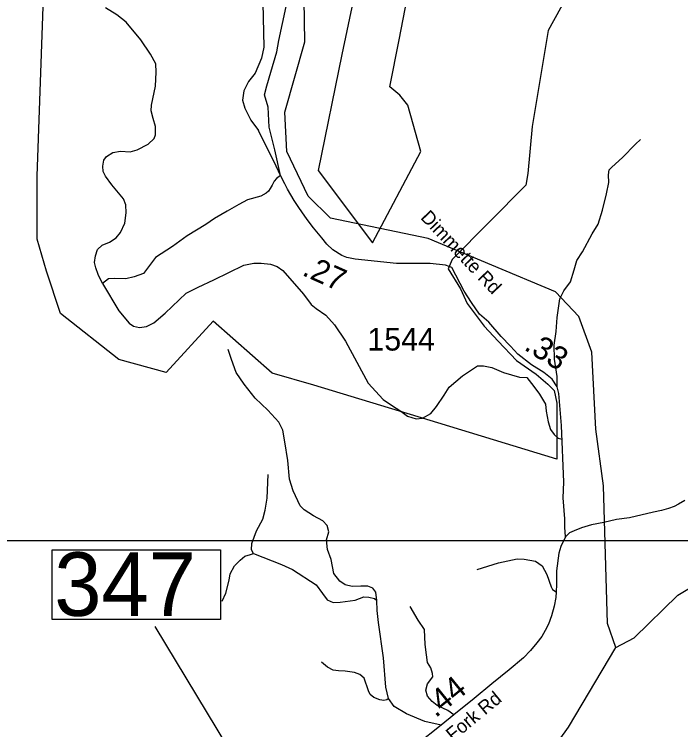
# Model space of a CAD drawing. Extents: x 1159738 to 1321356, y 736314 to 882035.
# Drawn here: x 1253540 to 1257214, y 809964 to 813904 of the extents above; entities that cross this region are included whole.
import ezdxf

# ---------------------------------------------------------------- set-up
doc = ezdxf.new("R2010")
doc.units = 0
for name, color, linetype in [('Exist Boundary Political City Limit New', 7, 'Continuous'), ('Exist Hydrographic Creek Single Shore', 7, 'Continuous'), ('Exist Road Non-System Type 51', 7, 'Continuous'), ('Exist Road Secondary Mileage Hundredths English Label', 7, 'Continuous'), ('Exist Road Secondary Structure Standard Bridge Number Label', 7, 'Continuous'), ('Exist Road Secondary Type 51 Attributed', 7, 'Continuous'), ('Exist Road Secondary Type 51 Label', 7, 'Continuous'), ('Exist Road Secondary Type 51 Number Label', 7, 'Continuous'), ('Map Preparation Boundary City Limit Buffer Line', 7, 'Continuous'), ('Map Preparation Inset Cut Line', 7, 'Continuous')]:
    doc.layers.add(name, color=color, linetype=linetype)

msp = doc.modelspace()

# ---------------------------------------------------------------- linework, layer by layer
at = {"layer": 'Exist Boundary Political City Limit New'}
for points in [[(1255629.8, 815032.5), (1255346.6, 813683.4), (1255215.5, 813043), (1255514, 812644.6), (1255781.3, 813148.2), (1255710.2, 813404.3), (1255664.7, 813458.4), (1255610.7, 813503.9), (1255661.9, 813762.9), (1255749.6, 814221.4)], [(1256704.8, 814218.6), (1256483, 813814.5), (1256394.6, 813286.6), (1256371.8, 813027.7), (1256360.5, 812963.8), (1255954, 812554), (1255931.3, 812502.8), (1255999.5, 812391.9), (1256036.4, 812312.2), (1256130.3, 812187), (1256207, 812104.5), (1256308.9, 811998), (1256416.9, 811921.2), (1256482.3, 811867.1), (1256516.4, 811833), (1256530.6, 811761.8), (1256530.6, 811454.5), (1255765.9, 811687.8), (1255191.7, 811861.4), (1254961.4, 811926.9), (1254636, 812213.4), (1254377.3, 811931.7), (1254115.7, 812002.9), (1253794.5, 812256.1), (1253717.7, 812489.4), (1253666.5, 812665.9), (1253666.5, 813013), (1253704.3, 814103.2)]]:
    msp.add_lwpolyline(points, dxfattribs=at)
at = {"layer": 'Exist Hydrographic Creek Single Shore'}
for points in [[(1256856.7, 810416.3), (1256809.7, 810548.5), (1256787.7, 811307.3), (1256745.8, 811620), (1256723.7, 812043.9), (1256652.7, 812238.9), (1256523.7, 812376.1), (1255821.7, 812669.2), (1255282.7, 812781.8), (1255160.7, 812902.4), (1255042.7, 813147.7), (1255030.7, 813364.6), (1255141.6, 813753), (1255138.7, 813986.2)], [(1256856.7, 810416.3), (1256957.7, 810470.1), (1257197.7, 810704.9), (1257307.7, 810771.7), (1257512.8, 810980.8), (1257800.8, 811142.6), (1258119.7, 811231.3), (1258236.5, 811338.1), (1258361.7, 811458.9), (1258414.1, 811504.1), (1258500.3, 811587.1), (1258604.9, 811684.1)], [(1255340.7, 808855.1), (1255586.9, 809023.3), (1255661.8, 809045.2), (1255938.8, 809128.2), (1256084.8, 809266.4), (1256594.7, 809978.4), (1256856.7, 810416.3)]]:
    msp.add_lwpolyline(points, dxfattribs=at)
at = {"layer": 'Exist Road Non-System Type 51'}
for points in [[(1255062.8, 814630.6), (1254999.1, 814590.6), (1254917, 814508.5), (1254888.2, 814438.5), (1254873, 814326.1), (1254879.1, 814228.8), (1254903.4, 814081.3), (1254909.4, 813967.3), (1254915.5, 813722.4), (1254903.4, 813663.2), (1254868.4, 813579.6), (1254832, 813534), (1254806.1, 813482.3), (1254798.6, 813432.1), (1254810.7, 813386.5), (1254844.1, 813321.1), (1254886.5, 813263.9)], [(1255008.1, 813016.5), (1254976.2, 813157.7), (1254945.8, 813282.3), (1254939.7, 813391.8), (1254920, 813460.2), (1254932.1, 813509.8), (1254953.4, 813585.8), (1254988.3, 813698.2), (1254999, 813759), (1255038.3, 813948), (1255039.9, 814059), (1255050.5, 814092.4), (1255088.6, 814115.3)], [(1254027.1, 812422.1), (1254002.7, 812471.8), (1253990.1, 812507.2), (1253982.6, 812537.5), (1253987.6, 812574.1), (1253999, 812608.1), (1254024.2, 812632.1), (1254065.8, 812648.5), (1254102.4, 812672.5), (1254125.1, 812702.8), (1254149, 812754.5), (1254156.6, 812810.1), (1254155.3, 812855.5), (1254141.5, 812887.1), (1254078.4, 812965.3), (1254043.1, 813012), (1254029.2, 813038.5), (1254028, 813067.5), (1254033, 813100.4), (1254048.1, 813121.8), (1254083.5, 813143.3), (1254126.3, 813150.8), (1254178, 813147.1), (1254217.1, 813157.1), (1254277.4, 813189.1), (1254311.5, 813219.4), (1254317.8, 813240.9), (1254319, 813286.3), (1254306.4, 813330.5), (1254293.8, 813372.1), (1254296.3, 813403.7), (1254319, 813508.5), (1254321.5, 813585.4), (1254320.3, 813632.1), (1254291.3, 813684.4), (1254237.1, 813763.9), (1254156.4, 813861.1), (1254105.9, 813901.5), (1254042.9, 813939.4)], [(1256533.7, 811851.9), (1256533.7, 811909.7), (1256518.5, 812005.5), (1256515.5, 812081.5), (1256527.7, 812157.5), (1256533.7, 812235), (1256547.4, 812336.8), (1256570.2, 812380.9), (1256606.6, 812430.3), (1256626.3, 812497.2), (1256641.5, 812548.9), (1256671.9, 812596), (1256726.6, 812694.8), (1256758.5, 812748), (1256782.8, 812825.5), (1256805.4, 812916.1), (1256817.5, 812978.4), (1256816, 813019.5), (1256819.1, 813048.3), (1256834.3, 813062), (1256893.5, 813115.2), (1256964.9, 813188.2), (1256992.2, 813214)], [(1255008.1, 813016.5), (1254986.4, 812999.6), (1254972.8, 812984.7), (1254961.9, 812963), (1254951.1, 812944), (1254941.6, 812930.4), (1254928, 812918.2), (1254899.5, 812901.9), (1254826.3, 812882.9), (1254777.4, 812855.8), (1254713.7, 812819.2), (1254643.6, 812779.4), (1254596.5, 812746.8), (1254492.8, 812683.8), (1254412.7, 812624.4), (1254318.9, 812565.5), (1254252.1, 812475.8), (1254200.5, 812457.6), (1254155.7, 812447.4), (1254090.2, 812449.9), (1254059.9, 812447.4), (1254027.1, 812422.1)], [(1254027.1, 812422.1), (1254117, 812270.2), (1254172.5, 812202.1), (1254197.7, 812186.9), (1254230.5, 812179.4), (1254268.4, 812184.4), (1254308.7, 812204.6), (1254371.8, 812257.6), (1254487.8, 812368.7), (1254553.4, 812401.5), (1254639.2, 812441.9), (1254805.7, 812522.7), (1254861.1, 812532.8), (1254901.5, 812532.8), (1254952, 812527.7), (1254989.8, 812515.1), (1255020.1, 812492.4), (1255133.6, 812363.6), (1255176.5, 812305.6), (1255204.2, 812282.9), (1255257.2, 812247.5), (1255305.1, 812194.5), (1255365.6, 812103.6), (1255491.2, 811872.4), (1255574.4, 811781.6), (1255619.8, 811751.3), (1255670.3, 811718.4), (1255708.1, 811690.7), (1255756, 811675.5), (1255791.3, 811680.6), (1255836.7, 811705.8), (1255867, 811743.7), (1255909.9, 811806.8), (1255937.6, 811849.7), (1256010.8, 811912.8), (1256094, 811968.3), (1256126.8, 811968.3), (1256172.2, 811958.2), (1256237.8, 811930.5), (1256325.1, 811905.3), (1256365.5, 811902.8), (1256403.3, 811854.8), (1256436.1, 811811.9), (1256468.9, 811756.4), (1256471.4, 811718.5), (1256484, 811660.4), (1256496.6, 811617.5), (1256516.8, 811589.8), (1256538.3, 811570.2), (1256559.7, 811563.9)], [(1255538.2, 810674.9), (1255533.8, 810721.4), (1255517.1, 810744.2), (1255489.8, 810754.9), (1255450.3, 810754.9), (1255403.2, 810753.3), (1255363.7, 810760.9), (1255334.8, 810782.2), (1255301.4, 810824.8), (1255287.8, 810900.8), (1255266.5, 810957), (1255261.9, 811008.7), (1255274.1, 811054.3), (1255265, 811089.3), (1255240.7, 811115.1), (1255189, 811142.5), (1255138.9, 811174.4), (1255116.1, 811197.2), (1255076.6, 811279.3), (1255057.1, 811343.4), (1255047.9, 811446.8), (1255031.2, 811548.6), (1255020.6, 811614), (1254999.3, 811658.1), (1254937, 811723.4), (1254868.7, 811790.3), (1254806.4, 811867.8), (1254763.9, 811931.7), (1254736.7, 812002.6), (1254720, 812057.3)], [(1254858.2, 810934), (1254847.5, 810955.3), (1254849, 810988.7), (1254874.9, 811058.7), (1254909.8, 811122.5), (1254923.5, 811172.7), (1254934.1, 811239.5), (1254938.7, 811370.3)], [(1254686.5, 810672.5), (1254706.3, 810715.1), (1254724.5, 810788.1), (1254730.6, 810823), (1254753.4, 810865.6), (1254785.2, 810897.5), (1254811.1, 810918.8), (1254843, 810929.4), (1254858.2, 810934)], [(1254858.2, 810934), (1255013.1, 810873.2), (1255073.9, 810845.8), (1255204.5, 810762.2), (1255239.4, 810713.6), (1255265.3, 810678.6), (1255297.2, 810664.9), (1255336.6, 810666.5), (1255418.7, 810677.1), (1255467.3, 810695.4), (1255494.6, 810693.8), (1255525, 810686.2), (1255538.2, 810674.9)], [(1256091.9, 810846.2), (1256208.9, 810882.7), (1256312.2, 810904), (1256350.1, 810902.5), (1256413.9, 810891.8), (1256450.4, 810866), (1256476.2, 810818.9), (1256500.5, 810750.4), (1256506.6, 810736.8), (1256526.8, 810722.3)], [(1255893.3, 809989.1), (1255804, 810008.1), (1255702.2, 810050.7), (1255633.8, 810091.7), (1255603.5, 810135.8), (1255588.3, 810198.1), (1255576.1, 810359.2), (1255547.3, 810553.8), (1255541.3, 810620.1), (1255538.2, 810674.9)], [(1255963.2, 810046), (1255929.8, 810068.8), (1255870.5, 810097.7), (1255843.2, 810119), (1255817.4, 810147.8), (1255808.3, 810181.3), (1255818.9, 810216.2), (1255847.8, 810254.2), (1255846.2, 810272.5), (1255835.6, 810304.4), (1255817.4, 810334.8), (1255812.8, 810375.9), (1255805.2, 810433.6), (1255800.7, 810515.7), (1255767.3, 810567.4), (1255721.7, 810641.9)], [(1255603.5, 810135.8), (1255594.7, 810127.7), (1255576.6, 810124.1), (1255554.9, 810127.7), (1255522.4, 810140.3), (1255502.5, 810158.4), (1255493.5, 810178.3), (1255468.2, 810247), (1255444.8, 810266.9), (1255415.9, 810279.5), (1255363.5, 810286.7), (1255327.4, 810288.5), (1255298.5, 810292.2), (1255266, 810308.4), (1255233.4, 810335.5)]]:
    msp.add_lwpolyline(points, dxfattribs=at)
at = {"layer": 'Exist Road Secondary Structure Standard Bridge Number Label'}
msp.add_line((1255173.9, 809111.8), (1254317, 810533), dxfattribs=at)
msp.add_lwpolyline([(1253748.1, 810955), (1254677, 810955), (1254677, 810570.8), (1253748.1, 810570.8)], close=True, dxfattribs=at)
at = {"layer": 'Exist Road Secondary Type 51 Attributed'}
for points in [[(1255936.9, 812515.5), (1255917.4, 812523.1), (1255832.3, 812530.7), (1255647, 812532.2), (1255419.2, 812555), (1255373, 812564.2), (1255345.6, 812576.3), (1255296.2, 812606.1), (1255263.6, 812638.6), (1255234.8, 812673.6), (1255189.8, 812728.3), (1255155.2, 812773.7), (1255125.2, 812816.6), (1255107.9, 812840.8), (1255082.5, 812877.7), (1255046.1, 812940.5), (1255032.4, 812970.9), (1255008.1, 813016.5), (1254984.6, 813067.6), (1254886.5, 813263.9)], [(1256577.9, 811026.9), (1256574.4, 811079.5), (1256574.4, 811124.6), (1256565.2, 811241.2), (1256568.7, 811327.8), (1256556.3, 811638.4), (1256542.9, 811815.4), (1256533.7, 811851.9), (1256505, 811894.5), (1256459.4, 811930.9), (1256391, 811973.5), (1256315.1, 812032.8), (1256275.3, 812076.9), (1256223.9, 812130.1), (1256155.6, 812207.6), (1256104.8, 812252.5), (1256060.3, 812316.9), (1256020.7, 812378.7), (1255952.3, 812509.4), (1255936.9, 812515.5)], [(1257237.2, 811227), (1257201.9, 811205.3), (1257177.5, 811192.8), (1257147.4, 811182.4), (1257108.2, 811171.8), (1257063.9, 811161.1), (1256932.5, 811131.1), (1256860.3, 811121), (1256790.4, 811105.2), (1256722.6, 811091.6), (1256666.4, 811076.1), (1256625.7, 811059.5), (1256600.3, 811047.5), (1256577.9, 811026.9)], [(1256577.9, 811026.9), (1256553.1, 810972.1), (1256542, 810936.5), (1256529.8, 810838.2), (1256529.2, 810764.4), (1256526.8, 810722.3), (1256525.1, 810692.5), (1256515.6, 810643.7), (1256502, 810590.8), (1256484.4, 810544.6), (1256467.5, 810510.3), (1256447.8, 810477.1), (1256420.9, 810442.4), (1256386.6, 810400.4), (1256347.7, 810360.4), (1256268.4, 810292.6), (1256172.1, 810216.7), (1256074.9, 810135), (1255963.2, 810046), (1255893.3, 809989.1), (1255758.8, 809882.5)]]:
    msp.add_lwpolyline(points, dxfattribs=at)
at = {"layer": 'Map Preparation Boundary City Limit Buffer Line'}
for points in [[(1255629.8, 815032.5), (1255346.6, 813683.4), (1255215.5, 813043), (1255514, 812644.6), (1255781.3, 813148.2), (1255710.2, 813404.3), (1255664.7, 813458.4), (1255610.7, 813503.9), (1255661.9, 813762.9), (1255749.6, 814221.4)], [(1256704.8, 814218.6), (1256483, 813814.5), (1256394.6, 813286.6), (1256371.8, 813027.7), (1256360.5, 812963.8), (1255954, 812554), (1255931.3, 812502.8), (1255999.5, 812391.9), (1256036.4, 812312.2), (1256130.3, 812187), (1256207, 812104.5), (1256308.9, 811998), (1256416.9, 811921.2), (1256482.3, 811867.1), (1256516.4, 811833), (1256530.6, 811761.8), (1256530.6, 811454.5), (1255765.9, 811687.8), (1255191.7, 811861.4), (1254961.4, 811926.9), (1254636, 812213.4), (1254377.3, 811931.7), (1254115.7, 812002.9), (1253794.5, 812256.1), (1253717.7, 812489.4), (1253666.5, 812665.9), (1253666.5, 813013), (1253704.3, 814103.2)]]:
    msp.add_lwpolyline(points, dxfattribs=at)
at = {"layer": 'Map Preparation Inset Cut Line'}
for points in [[(1228470.6, 811005.5), (1261974.5, 811005.5), (1261974.5, 834521.3), (1228470.6, 834521.3)], [(1213574.8, 811005.5), (1289258, 811005.5), (1289258, 782300.2), (1274049.2, 782296.9), (1274049.2, 766757), (1213574.8, 766757)]]:
    msp.add_lwpolyline(points, close=True, dxfattribs=at)

# ---------------------------------------------------------------- texts
at = {"layer": 'Exist Road Secondary Mileage Hundredths English Label'}
for s, rotation, p in [('.27', 336.0211, (1255121.1, 812469.4)), ('.33', 328.0908, (1256344.9, 812060.2)), ('.44', 39.0628, (1255862.9, 810026.3))]:
    msp.add_text(s, height=125, rotation=rotation, dxfattribs=at).set_placement(p)
at = {"layer": 'Exist Road Secondary Structure Standard Bridge Number Label'}
msp.add_text('347', height=350, dxfattribs=at).set_placement((1253760.6, 810590.6))
at = {"layer": 'Exist Road Secondary Type 51 Label'}
for s, rotation, p in [('Dimmette Rd', 313.4122, (1255775.7, 812781.3)), ('Zacks Fork Rd', 39.4711, (1255730.3, 809708.8))]:
    msp.add_text(s, height=75, rotation=rotation, dxfattribs=at).set_placement(p)
at = {"layer": 'Exist Road Secondary Type 51 Number Label'}
msp.add_text('1544', height=125, dxfattribs=at).set_placement((1255486.8, 812052.1))

doc.saveas('drawing.dxf')
